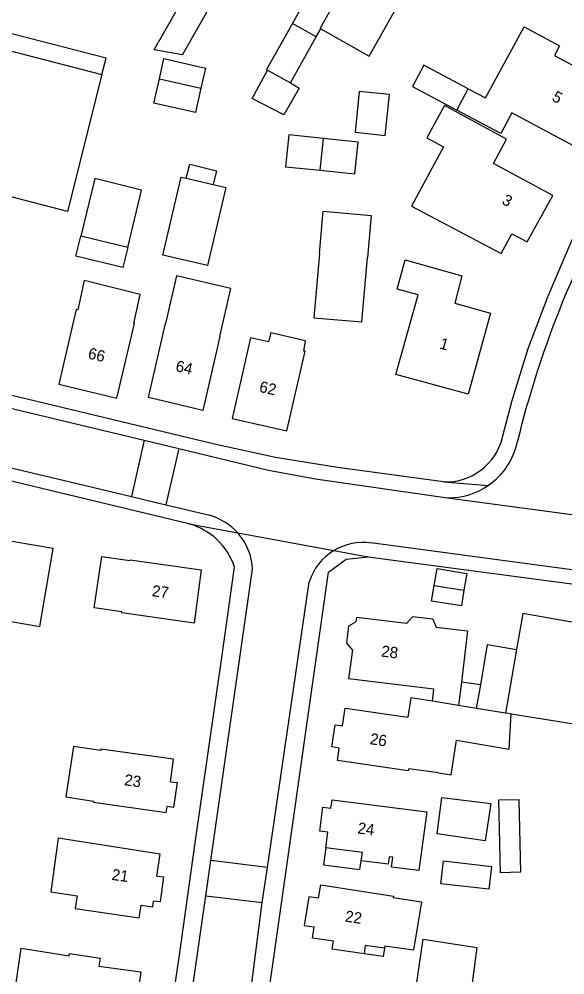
# Model space of a CAD drawing. Extents: x 194485 to 197793, y 468269 to 470822.
# Drawn here: x 195619.8 to 195678, y 469938.8 to 470040.8 of the extents above; entities that cross this region are included whole.
import ezdxf

# ---------------------------------------------------------------- set-up
doc = ezdxf.new("R2010")
doc.units = 0
for name, color, linetype in [('BGT grensvlak gebouwinstallatie plus 1', 7, 'Continuous'), ('BGT grensvlak overig bouwwerk uitbreiding populatie', 7, 'Continuous'), ('BGT grensvlak pand op maaiveld', 7, 'Continuous'), ('BGT grensvlak pand op maaiveld LR', 7, 'Continuous'), ('BGT grensvlak wegdeel', 7, 'Continuous'), ('BGT tekst huisnummerreeks', 7, 'Continuous')]:
    doc.layers.add(name, color=color, linetype=linetype)

msp = doc.modelspace()

# ---------------------------------------------------------------- linework, layer by layer
at = {"layer": 'BGT grensvlak gebouwinstallatie plus 1'}
for p, q in [((195629.05, 470036.64), (195616.31, 470039.92)), ((195651.46, 470038.9), (195651.95, 470039.77)), ((195628.61, 470034.88), (195629.05, 470036.64)), ((195662.93, 470035.88), (195661.72, 470033.6)), ((195667.68, 470033.37), (195662.93, 470035.88)), ((195644.62, 470032.31), (195646.28, 470035.36)), ((195634.14, 470031.83), (195634.73, 470034.42)), ((195648.73, 470033.98), (195649.63, 470033.43)), ((195639.17, 470033.41), (195638.58, 470030.83)), ((195649.63, 470033.43), (195648, 470030.58)), ((195656.06, 470033.07), (195655.61, 470028.72)), ((195659.28, 470032.74), (195656.06, 470033.07)), ((195661.72, 470033.6), (195666.47, 470031.08)), ((195638.58, 470030.83), (195634.14, 470031.83)), ((195648, 470030.58), (195644.62, 470032.31)), ((195658.83, 470028.38), (195659.28, 470032.74)), ((195655.61, 470028.72), (195658.83, 470028.38)), ((195655.94, 470027.67), (195652.24, 470028.05)), ((195655.59, 470024.28), (195655.94, 470027.67)), ((195637.6, 470023.81), (195637.98, 470025.32)), ((195637.98, 470025.32), (195640.84, 470024.6)), ((195651.89, 470024.66), (195655.59, 470024.28)), ((195640.84, 470024.6), (195640.47, 470023.15)), ((195663.78, 469978.7), (195664.05, 469980.38)), ((195667.22, 469979.86), (195666.95, 469978.19)), ((195666.95, 469978.19), (195663.78, 469978.7)), ((195669.01, 469969.76), (195666.96, 469970.06)), ((195652.48, 469952.37), (195652.23, 469950.56)), ((195652.23, 469950.56), (195656.13, 469950.06)), ((195656.13, 469950.06), (195656.25, 469950.99)), ((195658.62, 469940.79), (195656.57, 469941.08)), ((195658.74, 469941.67), (195658.62, 469940.79))]:
    msp.add_line(p, q, dxfattribs=at)
for points in [[(195648.93, 470040.34), (195652.19, 470046.15), (195654.66, 470044.76)], [(195631.35, 470016.44), (195630.83, 470014.29), (195625.83, 470015.51), (195626.34, 470017.65)]]:
    msp.add_lwpolyline(points, dxfattribs=at)
at = {"layer": 'BGT grensvlak overig bouwwerk uitbreiding populatie'}
for p, q in [((195664.05, 469980.38), (195664.35, 469982.18)), ((195664.35, 469982.18), (195667.52, 469981.66)), ((195667.52, 469981.66), (195667.22, 469979.86)), ((195664.05, 469980.38), (195667.22, 469979.86))]:
    msp.add_line(p, q, dxfattribs=at)
at = {"layer": 'BGT grensvlak pand op maaiveld'}
for p, q in [((195638.46, 470045.08), (195634.6, 470038.28)), ((195654.66, 470044.76), (195651.87, 470039.81)), ((195637.21, 470036.98), (195640.99, 470043.63)), ((195648.93, 470040.34), (195646.17, 470035.42)), ((195651.46, 470038.9), (195648.93, 470040.34)), ((195651.87, 470039.81), (195651.95, 470039.77)), ((195615.86, 470038.16), (195628.61, 470034.88)), ((195648.73, 470033.98), (195651.46, 470038.9)), ((195634.73, 470034.42), (195635.22, 470036.58)), ((195635.22, 470036.58), (195639.66, 470035.57)), ((195639.66, 470035.57), (195639.17, 470033.41)), ((195646.17, 470035.42), (195646.28, 470035.36)), ((195646.28, 470035.36), (195648.73, 470033.98)), ((195634.73, 470034.42), (195639.17, 470033.41)), ((195666.47, 470031.08), (195667.68, 470033.37)), ((195667.68, 470033.37), (195669.53, 470032.39)), ((195648.54, 470028.43), (195648.2, 470025.04)), ((195652.24, 470028.05), (195648.54, 470028.43)), ((195651.89, 470024.66), (195652.24, 470028.05)), ((195648.2, 470025.04), (195651.89, 470024.66)), ((195637.6, 470023.81), (195640.47, 470023.15)), ((195640.47, 470023.15), (195641.81, 470022.84)), ((195631.35, 470016.44), (195626.34, 470017.65)), ((195656.33, 470008.49), (195656.92, 470015.36)), ((195655.76, 469976.96), (195655.7, 469976.5)), ((195661.1, 469976.3), (195655.76, 469976.96)), ((195661.1, 469976.3), (195661.73, 469977.03)), ((195663.9, 469976.77), (195661.73, 469977.03)), ((195663.9, 469976.77), (195664.27, 469975.92)), ((195664.27, 469975.92), (195667.62, 469975.51)), ((195667.62, 469975.51), (195666.96, 469970.06)), ((195669.01, 469969.76), (195669.74, 469974.08)), ((195669.74, 469974.08), (195672.83, 469973.55)), ((195655.32, 469973.51), (195654.92, 469970.42)), ((195664.02, 469969.31), (195654.92, 469970.42)), ((195666.96, 469970.06), (195666.65, 469967.56)), ((195668.58, 469967.25), (195669.01, 469969.76)), ((195663.86, 469968.01), (195664.02, 469969.31)), ((195668.58, 469967.25), (195666.65, 469967.56)), ((195672.27, 469966.66), (195678.93, 469965.59)), ((195635.46, 469956.15), (195635.55, 469956.77)), ((195652.48, 469952.37), (195652.69, 469954.03)), ((195662.42, 469949.95), (195659.49, 469950.3)), ((195632.78, 469946.26), (195634.02, 469946.08)), ((195634.02, 469946.08), (195634.11, 469946.7)), ((195656.69, 469941.96), (195656.57, 469941.08)), ((195658.74, 469941.67), (195656.69, 469941.96))]:
    msp.add_line(p, q, dxfattribs=at)
for points in [[(195651.95, 470039.77), (195657.11, 470036.85), (195663.74, 470048.6), (195658.49, 470051.56), (195654.66, 470044.76)], [(195669.53, 470032.39), (195673.64, 470039.97), (195677.43, 470037.94), (195676.87, 470036.92), (195682.49, 470033.88), (195678.91, 470027.26), (195672.35, 470030.8)], [(195637.21, 470036.98), (195634.16, 470037.51), (195634.6, 470038.28)], [(195628.61, 470034.88), (195624.93, 470020.28), (195615.34, 470022.77)], [(195672.35, 470017.88), (195673.96, 470017.03), (195676.72, 470021.97), (195670.39, 470025.38), (195671.78, 470027.99), (195665.16, 470031.56), (195663.26, 470028.14), (195665.03, 470027.15), (195661.62, 470020.85), (195671.18, 470015.78), (195672.35, 470017.88)], [(195672.35, 470030.8), (195671.16, 470028.59), (195666.47, 470031.08)], [(195631.35, 470016.44), (195632.83, 470022.55), (195627.83, 470023.77), (195626.34, 470017.65)], [(195641.81, 470022.84), (195639.87, 470014.5), (195635.1, 470015.6), (195637.04, 470023.94), (195637.6, 470023.81)], [(195651.82, 470015.8), (195652.21, 470020.29), (195657.31, 470019.84), (195656.92, 470015.36)], [(195651.82, 470015.8), (195651.22, 470008.93), (195656.33, 470008.49)], [(195667.67, 470000.77), (195659.94, 470002.88), (195662.34, 470011.37), (195660.09, 470011.99), (195660.95, 470015.12), (195667.01, 470013.41), (195666.24, 470010.5), (195670.06, 470009.43), (195667.67, 470000.77)], [(195624.02, 470001.84), (195630.2, 470000.35), (195632.09, 470008.32), (195632.02, 470008.31), (195632.7, 470011.42), (195626.72, 470012.89), (195626.02, 470009.77), (195625.85, 470009.8), (195624.02, 470001.84)], [(195641.18, 470006.94), (195642.37, 470012.04), (195636.56, 470013.41), (195635.37, 470008.33)], [(195641.18, 470006.94), (195639.38, 469999.05), (195633.57, 470000.42), (195635.37, 470008.33)], [(195644.45, 470006.79), (195642.51, 469998.19), (195648.32, 469996.85), (195650.28, 470005.37), (195650.13, 470005.38), (195650.33, 470006.45), (195646.61, 470007.31), (195646.37, 470006.36), (195644.45, 470006.79)], [(195621.98, 469976), (195623.39, 469984.3), (195614.96, 469985.74), (195613.54, 469977.44), (195621.98, 469976)], [(195630.71, 469977.45), (195630.71, 469977.55), (195627.78, 469977.97), (195628.59, 469983.45), (195631.59, 469983.02), (195631.62, 469983.11), (195639.19, 469982.04), (195638.45, 469976.35), (195630.71, 469977.45)], [(195690.69, 469966.13), (195695.63, 469967.75), (195696.62, 469973.27), (195673.49, 469977.37), (195672.83, 469973.55)], [(195655.32, 469973.51), (195654.73, 469974.2), (195654.96, 469976.06), (195655.7, 469976.5)], [(195663.86, 469968.01), (195661.55, 469968.38), (195661.25, 469966.31)], [(195654.28, 469965.39), (195654.56, 469967.28), (195661.25, 469966.31)], [(195664.5, 469960.36), (195665.87, 469960.16), (195666.42, 469963.85), (195672.05, 469962.91), (195672.27, 469966.66)], [(195653.93, 469963.02), (195653.12, 469963.14), (195653.47, 469965.51), (195654.28, 469965.39)], [(195635.92, 469959.43), (195636.25, 469961.82), (195628.49, 469962.9), (195628.48, 469962.77), (195625.56, 469963.19), (195624.77, 469957.82), (195627.71, 469957.36), (195627.71, 469957.23), (195635.46, 469956.15)], [(195664.5, 469960.36), (195661.36, 469960.82), (195661.29, 469960.6), (195653.74, 469961.69), (195653.93, 469963.02)], [(195635.92, 469959.43), (195636.62, 469959.33), (195636.25, 469956.67), (195635.55, 469956.77)], [(195653.04, 469956.62), (195653.15, 469957.48), (195663.26, 469956.2), (195662.42, 469949.95)], [(195664.35, 469953.88), (195664.87, 469957.76), (195670.08, 469957.11), (195669.5, 469953.13), (195664.35, 469953.88)], [(195671.14, 469949.71), (195670.93, 469957.48), (195673.07, 469957.53), (195673.27, 469949.77), (195671.14, 469949.71)], [(195652.69, 469954.03), (195651.84, 469954.14), (195652.18, 469956.73), (195653.04, 469956.62)], [(195634.47, 469949.36), (195634.8, 469951.71), (195623.95, 469953.39), (195623.16, 469947.67), (195625.96, 469947.26)], [(195656.25, 469950.99), (195656.39, 469951.87), (195652.48, 469952.37)], [(195659.49, 469950.3), (195659.63, 469951.38), (195659.25, 469951.42), (195659.15, 469950.62), (195656.25, 469950.99)], [(195665.03, 469950.98), (195670.15, 469950.39), (195669.87, 469947.95), (195664.75, 469948.54), (195665.03, 469950.98)], [(195634.47, 469949.36), (195635.17, 469949.27), (195634.8, 469946.61), (195634.11, 469946.7)], [(195651.71, 469946.99), (195651.94, 469948.43), (195659.7, 469947.21), (195659.67, 469947.06), (195662.7, 469946.63), (195661.86, 469941.45), (195658.78, 469941.88), (195658.74, 469941.67)], [(195625.96, 469947.26), (195625.76, 469945.89), (195632.58, 469944.9), (195632.78, 469946.26)], [(195651.71, 469946.99), (195650.66, 469947.15), (195650.19, 469944.1), (195651.24, 469943.94)], [(195653.3, 469942.43), (195651.06, 469942.74), (195651.24, 469943.94)], [(195656.57, 469941.08), (195653.18, 469941.55), (195653.3, 469942.43)], [(195662.87, 469942.62), (195668.59, 469941.75), (195667.69, 469934.73), (195661.86, 469935.58), (195662.87, 469942.62)], [(195624.48, 469934.07), (195624.42, 469933.61), (195618.92, 469934.27), (195619.98, 469941.67), (195621.35, 469941.45)], [(195621.35, 469941.45), (195625.11, 469940.86), (195625.16, 469941.11), (195628.4, 469940.62), (195628.29, 469939.76), (195632.74, 469939.13), (195631.9, 469932.97), (195624.48, 469934.07)]]:
    msp.add_lwpolyline(points, dxfattribs=at)
at = {"layer": 'BGT grensvlak pand op maaiveld LR'}
for p, q in [((195672.83, 469973.55), (195671.67, 469966.75)), ((195666.65, 469967.56), (195663.86, 469968.01)), ((195671.67, 469966.75), (195668.58, 469967.25)), ((195672.27, 469966.66), (195671.67, 469966.75))]:
    msp.add_line(p, q, dxfattribs=at)
at = {"layer": 'BGT grensvlak wegdeel'}
for p, q in [((195637.87, 469986.95), (195565.68, 470004.25)), ((195633.1, 469995.87), (195631.74, 469989.86)), ((195633.1, 469995.87), (195636.82, 469994.97)), ((195636.82, 469994.97), (195635.43, 469988.98)), ((195665.04, 469991.42), (195669.84, 469991.05)), ((195631.74, 469989.86), (195635.43, 469988.98)), ((195635.43, 469988.98), (195640.1, 469987.86)), ((195665.48, 469989.71), (195684.38, 469987.17)), ((195637.87, 469986.95), (195643.09, 469985.98)), ((195643.09, 469985.98), (195653.35, 469984.09)), ((195700.02, 469979.18), (195657.3, 469984.9)), ((195653.35, 469984.09), (195656.99, 469983.42)), ((195640.23, 469951.04), (195644.68, 469982.12)), ((195641.43, 469972.92), (195642.76, 469982.32)), ((195646.25, 469950.29), (195650.7, 469980.72)), ((195639.69, 469947.27), (195640.23, 469951.04)), ((195646.25, 469950.29), (195640.23, 469951.04)), ((195645.7, 469946.53), (195646.25, 469950.29)), ((195639.69, 469947.27), (195645.7, 469946.53))]:
    msp.add_line(p, q, dxfattribs=at)
for points in [[(195671.33, 469996.18), (195672.32, 470000), (195674.08, 470005.64), (195676.17, 470011.16), (195678.74, 470017.16), (195681.65, 470022.99), (195684.71, 470028.17), (195688.24, 470033.05), (195690.72, 470035.76)], [(195665.04, 469991.42), (195653.74, 469992.97), (195647.13, 469994.01), (195640.6, 469995.44), (195568.19, 470012.83)], [(195567.84, 470011.41), (195615.86, 470000), (195633.1, 469995.87)], [(195566.25, 470005.71), (195589.97, 470000), (195605.65, 469996.04), (195625.2, 469991.43), (195631.74, 469989.86)], [(195636.82, 469994.97), (195646.39, 469992.68), (195651.4, 469991.76), (195665.48, 469989.71)], [(195627.49, 469804.24), (195631.34, 469831.72), (195643.81, 469918.93), (195646.68, 469938.92), (195652.79, 469981.8), (195654.67, 469983.18), (195656.99, 469983.42)], [(195656.99, 469983.42), (195699.63, 469977.75), (195701.68, 469976.92)], [(195618.16, 469808.2), (195624.86, 469856.9), (195634.67, 469926.06), (195636.9, 469941.19), (195638.51, 469952.66), (195641.43, 469972.92)], [(195628.91, 469871.88), (195632.31, 469895.24), (195636.89, 469927.68), (195639.69, 469947.27)], [(195635.07, 469870.98), (195638.88, 469897.6), (195644.26, 469935.45), (195645.7, 469946.53)]]:
    msp.add_lwpolyline(points, dxfattribs=at)
for centre, radius, start, end in [((195773.69, 469971.45), 103.63, 144.2682, 164.0108), ((195774.84, 469971.14), 104.83, 164.0187, 166.4088), ((195665.3, 469997.62), 6.2, 267.5877, 346.6573), ((195665.56, 469997.25), 7.53, 304.6641, 348.704), ((195665.56, 469997.25), 7.53, 269.4368, 304.6763), ((195635.99, 469980.07), 7.13, 18.4536, 74.7852), ((195638.38, 469981.79), 6.3, 41.621, 74.2068), ((195638.39, 469981.8), 6.3, 2.8794, 41.6302), ((195656.47, 469978.91), 6.04, 82.0172, 121.0094), ((195656.47, 469978.9), 6.05, 121.0072, 162.569)]:
    msp.add_arc(centre, radius, start, end, dxfattribs=at)

# ---------------------------------------------------------------- texts
at = {"layer": 'BGT tekst huisnummerreeks'}
for s, rotation, p in [('5', 331.6, (195676.52, 470032.15)), ('3', 330.8, (195671.18, 470021.14)), ('1', 344.5, (195664.55, 470005.67)), ('66', 346.4, (195627.04, 470004.61)), ('64', 346.7, (195636.38, 470003.25)), ('62', 347, (195645.31, 470001.04)), ('27', 352.6, (195633.89, 469979.23)), ('28', 352.7, (195658.35, 469972.79)), ('26', 351.7, (195657.14, 469963.44)), ('23', 352.1, (195630.93, 469959.06)), ('24', 352.5, (195655.82, 469953.92)), ('21', 352.1, (195629.59, 469948.96)), ('22', 351.2, (195654.48, 469944.52))]:
    msp.add_text(s, height=1.2, rotation=rotation, dxfattribs=at).set_placement(p)

doc.saveas('drawing.dxf')
